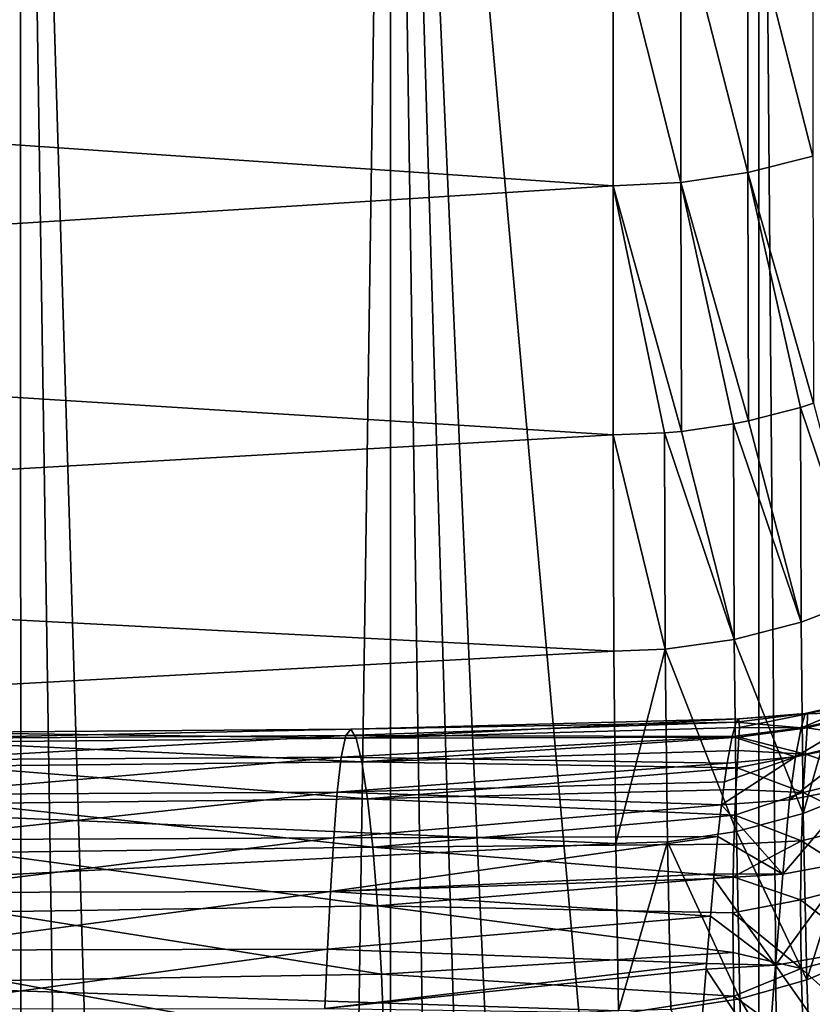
# Model space of a CAD drawing. Header units: metres. Extents: x -22 to 72, y -237 to 23.
# Tile 340 of 363: x 66.84 to 69.79, y -19.32 to -15.66. Entities that reach past the tile are written whole.
import ezdxf

# ---------------------------------------------------------------- set-up
doc = ezdxf.new("R2010")
doc.units = ezdxf.units.M
doc.layers.add('solid_509588_MEDIA_SW0001', color=7, linetype='CONTINUOUS')

msp = doc.modelspace()

# ---------------------------------------------------------------- linework, layer by layer
at = {"layer": 'solid_509588_MEDIA_SW0001'}
for points in [[(66.400864, -41.995491, 155.274124), (66.84166, -11.440371, 111.647758), (65.465561, -11.483127, 111.617805)], [(66.400864, -41.995491, 155.274124), (66.856339, -41.991329, 155.279114), (66.84166, -11.440371, 111.647758)], [(67.768143, -42.003986, 155.263916), (68.218033, -11.476451, 111.622482), (66.84166, -11.440371, 111.647758)], [(67.312256, -41.99416, 155.275726), (67.768143, -42.003986, 155.263916), (66.84166, -11.440371, 111.647758)], [(66.856339, -41.991329, 155.279114), (67.312256, -41.99416, 155.275726), (66.84166, -11.440371, 111.647758)], [(67.768143, -42.003986, 155.263916), (68.223801, -42.020824, 155.243698), (68.218033, -11.476451, 111.622482)], [(69.586754, -26.8522, 133.337357), (69.586754, -11.591057, 111.542191), (68.218033, -11.476451, 111.622482)], [(69.586754, -42.113338, 155.132523), (69.586754, -26.8522, 133.337357), (68.218033, -11.476451, 111.622482)], [(69.1334, -42.075508, 155.177994), (69.586754, -42.113338, 155.132523), (68.218033, -11.476451, 111.622482)], [(68.679001, -42.044666, 155.215042), (69.1334, -42.075508, 155.177994), (68.218033, -11.476451, 111.622482)], [(68.223801, -42.020824, 155.243698), (68.679001, -42.044666, 155.215042), (68.218033, -11.476451, 111.622482)], [(69.839729, -42.150993, 155.096252), (69.586754, -11.591057, 111.542191), (69.586754, -26.8522, 133.337357)], [(69.839745, -11.633901, 111.513321), (69.586754, -11.591057, 111.542191), (69.839729, -42.150993, 155.096252)], [(69.046227, -15.265094, 70.078598), (61.700001, -15.77259, 70.635468), (61.700001, -14.718577, 69.52124)], [(69.78759, -15.161523, 70.176445), (69.78759, -16.16663, 71.321373), (69.546257, -15.218923, 70.122215)], [(69.296867, -15.253633, 70.089424), (69.296867, -16.264845, 71.24131), (69.046227, -15.265094, 70.078598)], [(69.546257, -15.218923, 70.122215), (69.546257, -16.227835, 71.271484), (69.296867, -15.253633, 70.089424)], [(69.546257, -16.227835, 71.271484), (69.296867, -16.264845, 71.24131), (69.296867, -15.253633, 70.089424)], [(69.78759, -16.16663, 71.321373), (69.546257, -16.227835, 71.271484), (69.546257, -15.218923, 70.122215)], [(69.046227, -15.265094, 70.078598), (69.046227, -16.277065, 71.231346), (61.700001, -15.77259, 70.635468)], [(69.296867, -16.264845, 71.24131), (69.046227, -16.277065, 71.231346), (69.046227, -15.265094, 70.078598)], [(69.046227, -16.277065, 71.231346), (61.700001, -16.741169, 71.821938), (61.700001, -15.77259, 70.635468)], [(69.78759, -16.16663, 71.321373), (69.789474, -17.084862, 72.537048), (69.546257, -16.227835, 71.271484)], [(69.546257, -16.227835, 71.271484), (69.54847, -17.149694, 72.491653), (69.296867, -16.264845, 71.24131)], [(69.546257, -16.227835, 71.271484), (69.741127, -17.100122, 72.526367), (69.54847, -17.149694, 72.491653)], [(69.546257, -16.227835, 71.271484), (69.789474, -17.084862, 72.537048), (69.741127, -17.100122, 72.526367)], [(69.046227, -16.277065, 71.231346), (69.046227, -17.202192, 72.454895), (61.700001, -16.741169, 71.821938)], [(69.296867, -16.264845, 71.24131), (69.299385, -17.189014, 72.464119), (69.046227, -16.277065, 71.231346)], [(69.236382, -17.194771, 72.460091), (69.046227, -17.202192, 72.454895), (69.046227, -16.277065, 71.231346)], [(69.299385, -17.189014, 72.464119), (69.236382, -17.194771, 72.460091), (69.046227, -16.277065, 71.231346)], [(69.296867, -16.264845, 71.24131), (69.492508, -17.160885, 72.483818), (69.299385, -17.189014, 72.464119)], [(69.296867, -16.264845, 71.24131), (69.54847, -17.149694, 72.491653), (69.492508, -17.160885, 72.483818)], [(69.046227, -17.202192, 72.454895), (61.700001, -17.622042, 73.077934), (61.700001, -16.741169, 71.821938)], [(69.54847, -17.149694, 72.491653), (69.741127, -17.100122, 72.526367), (69.743828, -17.898348, 73.75692)], [(69.980728, -17.807241, 73.810692), (69.741127, -17.100122, 72.526367), (69.789474, -17.084862, 72.537048)], [(69.980728, -17.807241, 73.810692), (69.743828, -17.898348, 73.75692), (69.741127, -17.100122, 72.526367)], [(69.743828, -17.898348, 73.75692), (69.492508, -17.160885, 72.483818), (69.54847, -17.149694, 72.491653)], [(69.495232, -17.962429, 73.719437), (69.236382, -17.194771, 72.460091), (69.299385, -17.189014, 72.464119)], [(69.299385, -17.189014, 72.464119), (69.492508, -17.160885, 72.483818), (69.495232, -17.962429, 73.719437)], [(69.743828, -17.898348, 73.75692), (69.495232, -17.962429, 73.719437), (69.492508, -17.160885, 72.483818)], [(69.046227, -17.202192, 72.454895), (69.048485, -18.005091, 73.691818), (61.700001, -17.622042, 73.077934)], [(69.236382, -17.194771, 72.460091), (69.239113, -17.998411, 73.698891), (69.046227, -17.202192, 72.454895)], [(69.239113, -17.998411, 73.698891), (69.048485, -18.005091, 73.691818), (69.046227, -17.202192, 72.454895)], [(69.495232, -17.962429, 73.719437), (69.239113, -17.998411, 73.698891), (69.236382, -17.194771, 72.460091)], [(69.048485, -18.005091, 73.691818), (61.700001, -18.408676, 74.394508), (61.700001, -17.622042, 73.077934)], [(69.980728, -17.807241, 73.810692), (69.751831, -18.608706, 75.041512), (69.743828, -17.898348, 73.75692)], [(69.980728, -17.807241, 73.810692), (69.988647, -18.513552, 75.088142), (69.751831, -18.608706, 75.041512)], [(69.743828, -17.898348, 73.75692), (69.751831, -18.608706, 75.041512), (69.495232, -17.962429, 73.719437)], [(69.495232, -17.962429, 73.719437), (69.503288, -18.675795, 75.009285), (69.239113, -17.998411, 73.698891)], [(69.751831, -18.608706, 75.041512), (69.503288, -18.675795, 75.009285), (69.495232, -17.962429, 73.719437)], [(69.048485, -18.005091, 73.691818), (69.055145, -18.719576, 74.98278), (61.700001, -18.408676, 74.394508)], [(69.239113, -17.998411, 73.698891), (69.055145, -18.719576, 74.98278), (69.048485, -18.005091, 73.691818)], [(69.239113, -17.998411, 73.698891), (69.247208, -18.713692, 74.99202), (69.055145, -18.719576, 74.98278)], [(69.503288, -18.675795, 75.009285), (69.247208, -18.713692, 74.99202), (69.239113, -17.998411, 73.698891)], [(69.759331, -18.237709, 96.608208), (70.010201, -18.180586, 96.606392), (70.01738, -18.17952, 97.239822)], [(69.76693, -18.238182, 97.233795), (69.759331, -18.237709, 96.608208), (70.01738, -18.17952, 97.239822)], [(69.76693, -18.238182, 97.233795), (70.01738, -18.17952, 97.239822), (70.016243, -18.230333, 97.883942)], [(69.743584, -18.290901, 95.990257), (69.994804, -18.236082, 95.981194), (70.010201, -18.180586, 96.606392)], [(69.759331, -18.237709, 96.608208), (69.743584, -18.290901, 95.990257), (70.010201, -18.180586, 96.606392)], [(69.759331, -18.237709, 96.608208), (69.512131, -18.257545, 97.014091), (69.502998, -18.269226, 96.464806)], [(69.759331, -18.237709, 96.608208), (69.502998, -18.269226, 96.464806), (69.743584, -18.290901, 95.990257)], [(69.76693, -18.238182, 97.233795), (69.512131, -18.257545, 97.014091), (69.759331, -18.237709, 96.608208)], [(69.76693, -18.238182, 97.233795), (69.514374, -18.289682, 97.604851), (69.512131, -18.257545, 97.014091)], [(69.766266, -18.28985, 97.870888), (69.514374, -18.289682, 97.604851), (69.76693, -18.238182, 97.233795)], [(69.723, -18.398352, 95.373497), (69.974533, -18.346212, 95.358871), (69.994804, -18.236082, 95.981194)], [(69.743584, -18.290901, 95.990257), (69.723, -18.398352, 95.373497), (69.994804, -18.236082, 95.981194)], [(69.766266, -18.28985, 97.870888), (70.016243, -18.230333, 97.883942), (70.00956, -18.328623, 98.535995)], [(69.766266, -18.28985, 97.870888), (69.76693, -18.238182, 97.233795), (70.016243, -18.230333, 97.883942)], [(68.052277, -18.319267, 96.218407), (69.488007, -18.322422, 95.925606), (69.502998, -18.269226, 96.464806)], [(68.070869, -18.294846, 96.86171), (68.052277, -18.319267, 96.218407), (69.502998, -18.269226, 96.464806)], [(68.070869, -18.294846, 96.86171), (69.502998, -18.269226, 96.464806), (69.512131, -18.257545, 97.014091)], [(68.091026, -18.328577, 97.523247), (68.070869, -18.294846, 96.86171), (69.512131, -18.257545, 97.014091)], [(68.091026, -18.328577, 97.523247), (69.512131, -18.257545, 97.014091), (69.514374, -18.289682, 97.604851)], [(68.091026, -18.328577, 97.523247), (69.514374, -18.289682, 97.604851), (69.513023, -18.324627, 97.924316)], [(69.743584, -18.290901, 95.990257), (69.502998, -18.269226, 96.464806), (69.488007, -18.322422, 95.925606)], [(69.766266, -18.28985, 97.870888), (69.513023, -18.324627, 97.924316), (69.514374, -18.289682, 97.604851)], [(69.760063, -18.388691, 98.51738), (69.513023, -18.324627, 97.924316), (69.766266, -18.28985, 97.870888)], [(69.760063, -18.388691, 98.51738), (69.766266, -18.28985, 97.870888), (70.00956, -18.328623, 98.535995)], [(66.431007, -18.409525, 95.590271), (68.035591, -18.39991, 95.596306), (68.052277, -18.319267, 96.218407)], [(66.462555, -18.330542, 96.211082), (66.431007, -18.409525, 95.590271), (68.052277, -18.319267, 96.218407)], [(66.462555, -18.330542, 96.211082), (68.052277, -18.319267, 96.218407), (68.070869, -18.294846, 96.86171)], [(66.500885, -18.307798, 96.853012), (66.462555, -18.330542, 96.211082), (68.070869, -18.294846, 96.86171)], [(66.500885, -18.307798, 96.853012), (68.070869, -18.294846, 96.86171), (68.091026, -18.328577, 97.523247)], [(66.545074, -18.343225, 97.51313), (66.500885, -18.307798, 96.853012), (68.091026, -18.328577, 97.523247)], [(68.052277, -18.319267, 96.218407), (68.035591, -18.39991, 95.596306), (69.488007, -18.322422, 95.925606)], [(68.035591, -18.39991, 95.596306), (69.468987, -18.421432, 95.367264), (69.488007, -18.322422, 95.925606)], [(68.112053, -18.417015, 98.196281), (68.091026, -18.328577, 97.523247), (69.513023, -18.324627, 97.924316)], [(68.112053, -18.417015, 98.196281), (69.513023, -18.324627, 97.924316), (69.51001, -18.374138, 98.263725)], [(69.723, -18.398352, 95.373497), (69.488007, -18.322422, 95.925606), (69.468987, -18.421432, 95.367264)], [(69.743584, -18.290901, 95.990257), (69.488007, -18.322422, 95.925606), (69.723, -18.398352, 95.373497)], [(69.760063, -18.388691, 98.51738), (69.51001, -18.374138, 98.263725), (69.513023, -18.324627, 97.924316)], [(66.545074, -18.343225, 97.51313), (68.091026, -18.328577, 97.523247), (68.112053, -18.417015, 98.196281)], [(66.593094, -18.43338, 98.184708), (66.545074, -18.343225, 97.51313), (68.112053, -18.417015, 98.196281)], [(69.723, -18.398352, 95.373497), (69.701225, -18.558258, 94.752197), (69.974533, -18.346212, 95.358871)], [(69.974533, -18.346212, 95.358871), (69.701225, -18.558258, 94.752197), (69.953026, -18.508751, 94.733543)], [(69.760063, -18.388691, 98.51738), (70.00956, -18.328623, 98.535995), (70.000946, -18.469503, 99.189278)], [(68.112053, -18.417015, 98.196281), (69.51001, -18.374138, 98.263725), (69.506126, -18.438618, 98.618195)], [(69.723, -18.398352, 95.373497), (69.458618, -18.491638, 95.069893), (69.447571, -18.576273, 94.761665)], [(69.723, -18.398352, 95.373497), (69.447571, -18.576273, 94.761665), (69.701225, -18.558258, 94.752197)], [(69.723, -18.398352, 95.373497), (69.468987, -18.421432, 95.367264), (69.458618, -18.491638, 95.069893)], [(69.760063, -18.388691, 98.51738), (69.506126, -18.438618, 98.618195), (69.51001, -18.374138, 98.263725)], [(69.751938, -18.530107, 99.166374), (69.506126, -18.438618, 98.618195), (69.760063, -18.388691, 98.51738)], [(69.751938, -18.530107, 99.166374), (69.760063, -18.388691, 98.51738), (70.000946, -18.469503, 99.189278)], [(69.055145, -18.719576, 74.98278), (61.700001, -19.096298, 75.76326), (61.700001, -18.408676, 74.394508)], [(66.406158, -18.53792, 94.990166), (68.020821, -18.529943, 94.99498), (68.035591, -18.39991, 95.596306)], [(66.431007, -18.409525, 95.590271), (66.406158, -18.53792, 94.990166), (68.035591, -18.39991, 95.596306)], [(66.593094, -18.43338, 98.184708), (68.112053, -18.417015, 98.196281), (68.132973, -18.553959, 98.871544)], [(66.642174, -18.572052, 98.858482), (66.593094, -18.43338, 98.184708), (68.132973, -18.553959, 98.871544)], [(68.035591, -18.39991, 95.596306), (68.020821, -18.529943, 94.99498), (69.468987, -18.421432, 95.367264)], [(68.020821, -18.529943, 94.99498), (69.458618, -18.491638, 95.069893), (69.468987, -18.421432, 95.367264)], [(68.132973, -18.553959, 98.871544), (68.112053, -18.417015, 98.196281), (69.506126, -18.438618, 98.618195)], [(68.132973, -18.553959, 98.871544), (69.506126, -18.438618, 98.618195), (69.501556, -18.519058, 98.987503)], [(69.751938, -18.530107, 99.166374), (69.501556, -18.519058, 98.987503), (69.506126, -18.438618, 98.618195)], [(69.751938, -18.530107, 99.166374), (70.000946, -18.469503, 99.189278), (69.993546, -18.649446, 99.836433)], [(68.020821, -18.529943, 94.99498), (69.447571, -18.576273, 94.761665), (69.458618, -18.491638, 95.069893)], [(69.953026, -18.508751, 94.733543), (69.676491, -18.834641, 93.930954), (69.9291, -18.787519, 93.908546)], [(69.953026, -18.508751, 94.733543), (69.701225, -18.558258, 94.752197), (69.676491, -18.834641, 93.930954)], [(66.387276, -18.706001, 94.408134), (68.007759, -18.699648, 94.411812), (68.020821, -18.529943, 94.99498)], [(66.406158, -18.53792, 94.990166), (66.387276, -18.706001, 94.408134), (68.020821, -18.529943, 94.99498)], [(68.020821, -18.529943, 94.99498), (68.007759, -18.699648, 94.411812), (69.447571, -18.576273, 94.761665)], [(68.132973, -18.553959, 98.871544), (69.501556, -18.519058, 98.987503), (69.49707, -18.614458, 99.363098)], [(69.751938, -18.530107, 99.166374), (69.49707, -18.614458, 99.363098), (69.501556, -18.519058, 98.987503)], [(69.745033, -18.710667, 99.810066), (69.49707, -18.614458, 99.363098), (69.751938, -18.530107, 99.166374)], [(69.745033, -18.710667, 99.810066), (69.751938, -18.530107, 99.166374), (69.993546, -18.649446, 99.836433)], [(69.988647, -18.513552, 75.088142), (69.764984, -19.226871, 76.372902), (69.751831, -18.608706, 75.041512)], [(69.988647, -18.513552, 75.088142), (70.001678, -19.128138, 76.41217), (69.764984, -19.226871, 76.372902)], [(66.642174, -18.572052, 98.858482), (68.132973, -18.553959, 98.871544), (68.15271, -18.733713, 99.538918)], [(66.68924, -18.753542, 99.524384), (66.642174, -18.572052, 98.858482), (68.15271, -18.733713, 99.538918)], [(68.007759, -18.699648, 94.411812), (69.434479, -18.694035, 94.386261), (69.447571, -18.576273, 94.761665)], [(68.15271, -18.733713, 99.538918), (68.132973, -18.553959, 98.871544), (69.49707, -18.614458, 99.363098)], [(69.676491, -18.834641, 93.930954), (69.447571, -18.576273, 94.761665), (69.434479, -18.694035, 94.386261)], [(69.701225, -18.558258, 94.752197), (69.447571, -18.576273, 94.761665), (69.676491, -18.834641, 93.930954)], [(68.15271, -18.733713, 99.538918), (69.49707, -18.614458, 99.363098), (69.493423, -18.722782, 99.735939)], [(69.745033, -18.710667, 99.810066), (69.493423, -18.722782, 99.735939), (69.49707, -18.614458, 99.363098)], [(69.751831, -18.608706, 75.041512), (69.764984, -19.226871, 76.372902), (69.503288, -18.675795, 75.009285)], [(69.745033, -18.710667, 99.810066), (69.993546, -18.649446, 99.836433), (69.989822, -18.866886, 100.472816)], [(69.503288, -18.675795, 75.009285), (69.516541, -19.296635, 76.3461), (69.247208, -18.713692, 74.99202)], [(69.764984, -19.226871, 76.372902), (69.516541, -19.296635, 76.3461), (69.503288, -18.675795, 75.009285)], [(69.055145, -18.719576, 74.98278), (69.066101, -19.341822, 76.321129), (61.700001, -19.096298, 75.76326)], [(66.373245, -18.902689, 93.840347), (67.996063, -18.89794, 93.842972), (68.007759, -18.699648, 94.411812)], [(66.387276, -18.706001, 94.408134), (66.373245, -18.902689, 93.840347), (68.007759, -18.699648, 94.411812)], [(67.996063, -18.89794, 93.842972), (69.420944, -18.832838, 93.990753), (69.434479, -18.694035, 94.386261)], [(68.007759, -18.699648, 94.411812), (67.996063, -18.89794, 93.842972), (69.434479, -18.694035, 94.386261)], [(68.15271, -18.733713, 99.538918), (69.493423, -18.722782, 99.735939), (69.490807, -18.844372, 100.106842)], [(69.247208, -18.713692, 74.99202), (69.066101, -19.341822, 76.321129), (69.055145, -18.719576, 74.98278)], [(69.247208, -18.713692, 74.99202), (69.260513, -19.336254, 76.332199), (69.066101, -19.341822, 76.321129)], [(69.516541, -19.296635, 76.3461), (69.260513, -19.336254, 76.332199), (69.247208, -18.713692, 74.99202)], [(69.676491, -18.834641, 93.930954), (69.434479, -18.694035, 94.386261), (69.420944, -18.832838, 93.990753)], [(69.745033, -18.710667, 99.810066), (69.490807, -18.844372, 100.106842), (69.493423, -18.722782, 99.735939)], [(69.741829, -18.928825, 100.443443), (69.490807, -18.844372, 100.106842), (69.745033, -18.710667, 99.810066)], [(69.741829, -18.928825, 100.443443), (69.745033, -18.710667, 99.810066), (69.989822, -18.866886, 100.472816)], [(66.68924, -18.753542, 99.524384), (68.15271, -18.733713, 99.538918), (68.170288, -18.952164, 100.189178)], [(66.731483, -18.973736, 100.173195), (66.68924, -18.753542, 99.524384), (68.170288, -18.952164, 100.189178)], [(68.170288, -18.952164, 100.189178), (68.15271, -18.733713, 99.538918), (69.490807, -18.844372, 100.106842)], [(69.9291, -18.787519, 93.908546), (69.648811, -19.172539, 93.072189), (69.902306, -19.127144, 93.048264)], [(69.9291, -18.787519, 93.908546), (69.676491, -18.834641, 93.930954), (69.648811, -19.172539, 93.072189)], [(67.996063, -18.89794, 93.842972), (69.419304, -18.850645, 93.942474), (69.420944, -18.832838, 93.990753)], [(69.676491, -18.834641, 93.930954), (69.420944, -18.832838, 93.990753), (69.419304, -18.850645, 93.942474)], [(69.676491, -18.834641, 93.930954), (69.419304, -18.850645, 93.942474), (69.648811, -19.172539, 93.072189)], [(67.996063, -18.89794, 93.842972), (69.407043, -18.990679, 93.57579), (69.419304, -18.850645, 93.942474)], [(68.170288, -18.952164, 100.189178), (69.490807, -18.844372, 100.106842), (69.489967, -18.978067, 100.47216)], [(69.648811, -19.172539, 93.072189), (69.419304, -18.850645, 93.942474), (69.407043, -18.990679, 93.57579)], [(69.741829, -18.928825, 100.443443), (69.489967, -18.978067, 100.47216), (69.490807, -18.844372, 100.106842)], [(69.741829, -18.928825, 100.443443), (69.989822, -18.866886, 100.472816), (69.991501, -19.121422, 101.097115)], [(66.362785, -19.11623, 93.282295), (67.985344, -19.113073, 93.283958), (67.996063, -18.89794, 93.842972)], [(66.373245, -18.902689, 93.840347), (66.362785, -19.11623, 93.282295), (67.996063, -18.89794, 93.842972)], [(67.996063, -18.89794, 93.842972), (67.985344, -19.113073, 93.283958), (69.407043, -18.990679, 93.57579)], [(69.744057, -19.184172, 101.064964), (69.489967, -18.978067, 100.47216), (69.741829, -18.928825, 100.443443)], [(69.744057, -19.184172, 101.064964), (69.741829, -18.928825, 100.443443), (69.991501, -19.121422, 101.097115)], [(66.731483, -18.973736, 100.173195), (68.170288, -18.952164, 100.189178), (68.18499, -19.20565, 100.815582)], [(66.766891, -19.228966, 100.798195), (66.731483, -18.973736, 100.173195), (68.18499, -19.20565, 100.815582)], [(68.170288, -18.952164, 100.189178), (69.489967, -18.978067, 100.47216), (69.490883, -19.124556, 100.833885)], [(68.18499, -19.20565, 100.815582), (68.170288, -18.952164, 100.189178), (69.490883, -19.124556, 100.833885)], [(69.744057, -19.184172, 101.064964), (69.490883, -19.124556, 100.833885), (69.489967, -18.978067, 100.47216)], [(67.985344, -19.113073, 93.283958), (69.392609, -19.16544, 93.137581), (69.407043, -18.990679, 93.57579)], [(69.648811, -19.172539, 93.072189), (69.407043, -18.990679, 93.57579), (69.392609, -19.16544, 93.137581)], [(69.066101, -19.341822, 76.321129), (61.700001, -19.683199, 77.180779), (61.700001, -19.096298, 75.76326)], [(66.354538, -19.334696, 92.729309), (67.975159, -19.333122, 92.730095), (67.985344, -19.113073, 93.283958)], [(66.362785, -19.11623, 93.282295), (66.354538, -19.334696, 92.729309), (67.985344, -19.113073, 93.283958)], [(67.985344, -19.113073, 93.283958), (67.975159, -19.333122, 92.730095), (69.392609, -19.16544, 93.137581)], [(68.18499, -19.20565, 100.815582), (69.490883, -19.124556, 100.833885), (69.494064, -19.287596, 101.200371)], [(69.744057, -19.184172, 101.064964), (69.494064, -19.287596, 101.200371), (69.490883, -19.124556, 100.833885)], [(69.902306, -19.127144, 93.048264), (69.648811, -19.172539, 93.072189), (69.871925, -19.489338, 92.141006)], [(69.744057, -19.184172, 101.064964), (69.991501, -19.121422, 101.097115), (69.999138, -19.412399, 101.710098)], [(70.001678, -19.128138, 76.41217), (69.783066, -19.74922, 77.744011), (69.764984, -19.226871, 76.372902)], [(70.001678, -19.128138, 76.41217), (70.019585, -19.647394, 77.775711), (69.783066, -19.74922, 77.744011)], [(67.975159, -19.333122, 92.730095), (69.390854, -19.187033, 93.084106), (69.392609, -19.16544, 93.137581)], [(69.648811, -19.172539, 93.072189), (69.392609, -19.16544, 93.137581), (69.390854, -19.187033, 93.084106)], [(67.975159, -19.333122, 92.730095), (69.377502, -19.35323, 92.671745), (69.390854, -19.187033, 93.084106)], [(69.620041, -19.533216, 92.164696), (69.390854, -19.187033, 93.084106), (69.377502, -19.35323, 92.671745)], [(69.648811, -19.172539, 93.072189), (69.390854, -19.187033, 93.084106), (69.620041, -19.533216, 92.164696)], [(69.752281, -19.475977, 101.675179), (69.494064, -19.287596, 101.200371), (69.744057, -19.184172, 101.064964)], [(69.648811, -19.172539, 93.072189), (69.620041, -19.533216, 92.164696), (69.871925, -19.489338, 92.141006)], [(69.752281, -19.475977, 101.675179), (69.744057, -19.184172, 101.064964), (69.999138, -19.412399, 101.710098)], [(66.766891, -19.228966, 100.798195), (68.18499, -19.20565, 100.815582), (68.196548, -19.489851, 101.415039)], [(66.794594, -19.514917, 101.396301), (66.766891, -19.228966, 100.798195), (68.196548, -19.489851, 101.415039)], [(68.196548, -19.489851, 101.415039), (68.18499, -19.20565, 100.815582), (69.494064, -19.287596, 101.200371)], [(69.764984, -19.226871, 76.372902), (69.783066, -19.74922, 77.744011), (69.516541, -19.296635, 76.3461)], [(68.196548, -19.489851, 101.415039), (69.494064, -19.287596, 101.200371), (69.499466, -19.467054, 101.569893)], [(69.516541, -19.296635, 76.3461), (69.534752, -19.821308, 77.722748), (69.260513, -19.336254, 76.332199)], [(69.752281, -19.475977, 101.675179), (69.499466, -19.467054, 101.569893), (69.494064, -19.287596, 101.200371)], [(69.783066, -19.74922, 77.744011), (69.534752, -19.821308, 77.722748), (69.516541, -19.296635, 76.3461)]]:
    msp.add_3dface(points, dxfattribs=at)

doc.saveas('drawing.dxf')
